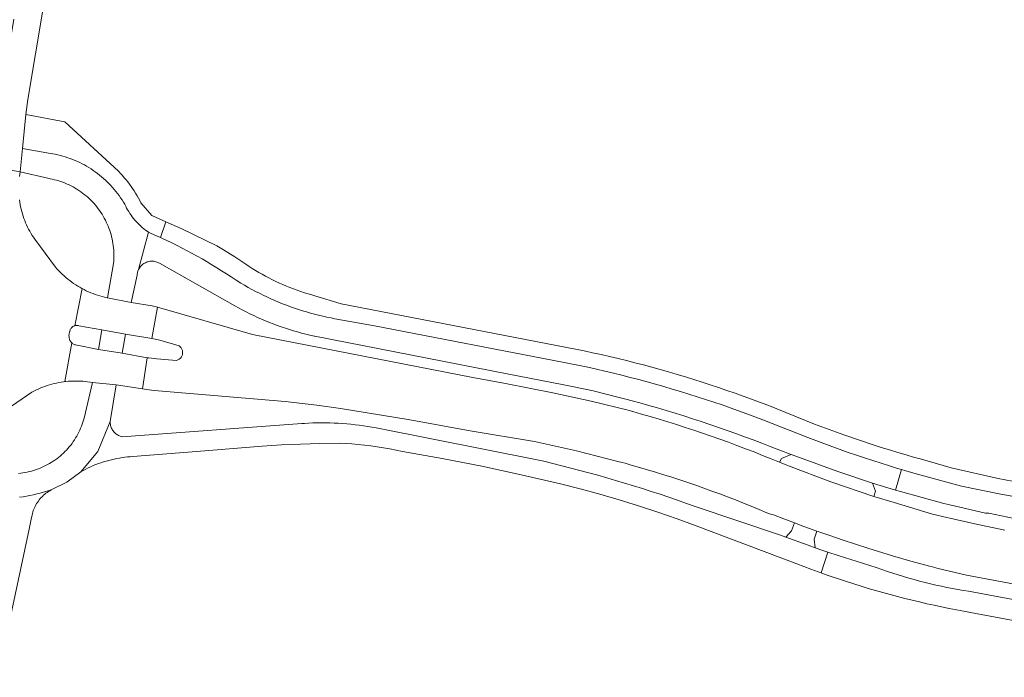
# Model space of a CAD drawing. Extents: x 146402 to 164798, y 455483 to 464134.
# Tile 265 of 575: x 157801 to 157925, y 459861 to 459943. Entities that reach past the tile are written whole.
import ezdxf

# ---------------------------------------------------------------- set-up
doc = ezdxf.new("R2010")
doc.units = 0
doc.header["$LTSCALE"] = 0.2
for name, color, linetype, lineweight in [('B-XX-VH-VERHARDING_ASFALT-GV', 252, 'CONTINUOUS', 18), ('B-XX-VH-VERHARDING_BETONSTRAATSTEEN-GV', 252, 'CONTINUOUS', 18), ('B-XX-VH-VERHARDING_TEGEL-GV', 252, 'CONTINUOUS', 18)]:
    doc.layers.add(name, color=color, linetype=linetype, lineweight=lineweight)

msp = doc.modelspace()

# ---------------------------------------------------------------- linework, layer by layer
at = {"layer": 'B-XX-VH-VERHARDING_ASFALT-GV'}
for points in [[(157800.601, 459943.438), (157800.507, 459942.88), (157798.69, 459932.358), (157797.937, 459928.394), (157797.862, 459927.93), (157797.353, 459924.969), (157801.396, 459924.263), (157801.703, 459927.196), (157802.106, 459931.445), (157802.359, 459933.33), (157805.265, 459950.609)], [(157801.299, 459923.675), (157801.344, 459923.97), (157801.396, 459924.263), (157797.353, 459924.969)], [(157798.38, 459893.475), (157802.852, 459896.541), (157803.095, 459896.67), (157803.367, 459896.805), (157803.642, 459896.933), (157803.921, 459897.054), (157804.202, 459897.167), (157804.487, 459897.273), (157804.774, 459897.371), (157805.064, 459897.462), (157805.356, 459897.545), (157805.65, 459897.62), (157805.945, 459897.687), (157806.243, 459897.747), (157806.542, 459897.799), (157806.842, 459897.843), (157807.012, 459897.863), (157807.885, 459902.741), (157807.879, 459902.746), (157807.813, 459902.815), (157807.753, 459902.889), (157807.699, 459902.968), (157807.653, 459903.052), (157807.613, 459903.139), (157807.581, 459903.229), (157807.556, 459903.321), (157807.539, 459903.415), (157807.53, 459903.51), (157807.529, 459903.606), (157807.606, 459904.112), (157807.614, 459904.172), (157807.633, 459904.255), (157807.659, 459904.336), (157807.693, 459904.414), (157807.734, 459904.489), (157807.782, 459904.56), (157807.836, 459904.625), (157807.896, 459904.686), (157807.961, 459904.74), (157808.031, 459904.788), (157808.106, 459904.83), (157808.184, 459904.864), (157808.265, 459904.89), (157808.281, 459904.894), (157809.179, 459909.564), (157809.159, 459909.574), (157808.892, 459909.723), (157808.629, 459909.879), (157808.37, 459910.041), (157808.116, 459910.211), (157807.866, 459910.387), (157807.621, 459910.569), (157807.38, 459910.758), (157807.145, 459910.953), (157806.914, 459911.154), (157806.689, 459911.361), (157806.47, 459911.574), (157806.256, 459911.793), (157806.048, 459912.017), (157805.846, 459912.246), (157803.217, 459915.789), (157803.065, 459916.01), (157802.903, 459916.26), (157802.748, 459916.514), (157802.599, 459916.772), (157802.458, 459917.034), (157802.323, 459917.3), (157802.196, 459917.569), (157802.076, 459917.842), (157801.964, 459918.118), (157801.859, 459918.396), (157801.761, 459918.678), (157801.671, 459918.962), (157801.589, 459919.248), (157801.514, 459919.536), (157801.447, 459919.826), (157801.388, 459920.118), (157801.337, 459920.411), (157801.294, 459920.706)], [(157925.096, 459879.191), (157921.346, 459879.971), (157918.196, 459880.686), (157917.829, 459880.775), (157916.01, 459881.214), (157911.201, 459882.652), (157908.632, 459883.435), (157903.252, 459885.268), (157897.939, 459887.289), (157897.7, 459887.38), (157896.793, 459887.738), (157895.73, 459888.173), (157894.664, 459888.6), (157893.595, 459889.021), (157892.523, 459889.433), (157891.449, 459889.838), (157890.372, 459890.236), (157889.291, 459890.626), (157888.208, 459891.009), (157887.123, 459891.384), (157886.035, 459891.751), (157884.944, 459892.111), (157883.851, 459892.464), (157882.756, 459892.808), (157881.658, 459893.145), (157880.558, 459893.475), (157879.455, 459893.796), (157878.35, 459894.11), (157878.341, 459894.113), (157877.94, 459894.22), (157873.151, 459895.423), (157868.32, 459896.44), (157862.38, 459897.65), (157858.26, 459898.4), (157830.58, 459903.792), (157818.633, 459907.232), (157817.945, 459903.305), (157817.956, 459903.303), (157818.956, 459903.079), (157821.371, 459902.357), (157821.441, 459902.304), (157821.508, 459902.244), (157821.569, 459902.178), (157821.625, 459902.106), (157821.673, 459902.031), (157821.715, 459901.951), (157821.749, 459901.868), (157821.777, 459901.782), (157821.796, 459901.694), (157821.807, 459901.604), (157821.81, 459901.514), (157821.806, 459901.424), (157821.793, 459901.335), (157821.773, 459901.247), (157821.745, 459901.162), (157821.709, 459901.079), (157821.666, 459901), (157821.617, 459900.925), (157821.56, 459900.854), (157821.498, 459900.789), (157821.431, 459900.73), (157821.358, 459900.677), (157821.281, 459900.63), (157821.2, 459900.591), (157821.116, 459900.559), (157821.029, 459900.534), (157818.568, 459900.721), (157817.563, 459900.839), (157817.343, 459900.879), (157816.78, 459896.949), (157817.259, 459896.876), (157818.213, 459896.757), (157834.677, 459895.38), (157838.655, 459894.9), (157841.65, 459894.47), (157850.12, 459893.1), (157857.91, 459891.7), (157866.01, 459890.34), (157871.278, 459889.183), (157876.5, 459887.83), (157877.04, 459887.68), (157877.411, 459887.595), (157878.171, 459887.383), (157879.194, 459887.09), (157880.213, 459886.79), (157881.231, 459886.483), (157882.246, 459886.167), (157883.259, 459885.844), (157884.269, 459885.513), (157885.277, 459885.175), (157886.283, 459884.829), (157887.285, 459884.476), (157888.285, 459884.115), (157889.282, 459883.746), (157890.277, 459883.37), (157891.268, 459882.987), (157892.257, 459882.596), (157893.243, 459882.198), (157894.225, 459881.792), (157895.205, 459881.379), (157895.54, 459881.26), (157896.021, 459881.11), (157897.35, 459880.599), (157898.683, 459880.098), (157899.841, 459879.672), (157901.003, 459879.253), (157901.24, 459879.168), (157901.477, 459879.084), (157903.128, 459878.507), (157904.784, 459877.944), (157907.885, 459876.936), (157911.002, 459875.979), (157913.312, 459875.306), (157915.631, 459874.662), (157916, 459874.57), (157916.548, 459874.412), (157920.303, 459873.536), (157924.089, 459872.802), (157926.515, 459872.361)], [(157801.327, 459883.323), (157801.761, 459883.391), (157802.194, 459883.467), (157802.626, 459883.55), (157803.056, 459883.642), (157803.484, 459883.741), (157803.91, 459883.848), (157804.334, 459883.963), (157804.756, 459884.086), (157805.176, 459884.216), (157805.284, 459884.251), (157807.237, 459885.247), (157809.012, 459886.529), (157811.165, 459889.083), (157812.688, 459892.834), (157813.446, 459897.458), (157810.468, 459897.748), (157809.428, 459893.265), (157809.362, 459893.027), (157809.281, 459892.766), (157809.192, 459892.507), (157809.096, 459892.251), (157808.992, 459891.997), (157808.881, 459891.747), (157808.763, 459891.5), (157808.638, 459891.256), (157808.505, 459891.017), (157808.366, 459890.781), (157808.22, 459890.55), (157808.067, 459890.323), (157807.907, 459890.1), (157807.741, 459889.882), (157807.569, 459889.67), (157807.391, 459889.462), (157807.206, 459889.259), (157807.016, 459889.063), (157806.82, 459888.871), (157806.619, 459888.686), (157806.412, 459888.506), (157806.2, 459888.333), (157805.983, 459888.166), (157805.762, 459888.005), (157805.536, 459887.851), (157805.305, 459887.703), (157805.07, 459887.562), (157804.831, 459887.429), (157804.589, 459887.302), (157804.342, 459887.182), (157804.093, 459887.07), (157803.84, 459886.965), (157803.584, 459886.867), (157803.326, 459886.777), (157803.064, 459886.694), (157802.801, 459886.62), (157802.536, 459886.553), (157802.268, 459886.493), (157801.999, 459886.442), (157801.729, 459886.398), (157801.458, 459886.362), (157801.185, 459886.335)], [(157926.145, 459870.464), (157920.555, 459871.514), (157919.896, 459871.62), (157919.203, 459871.74), (157918.512, 459871.867), (157917.823, 459872.002), (157917.135, 459872.145), (157916.448, 459872.296), (157915.764, 459872.455), (157915.081, 459872.621), (157914.4, 459872.795), (157913.721, 459872.977), (157913.045, 459873.167), (157912.37, 459873.364), (157911.698, 459873.569), (157911.028, 459873.782), (157910.361, 459874.002), (157909.648, 459874.247), (157908.938, 459874.501), (157904.171, 459876.02), (157902.873, 459876.433), (157902.021, 459873.819), (157902.53, 459873.637), (157903.427, 459873.324), (157904.327, 459873.019), (157905.229, 459872.721), (157906.134, 459872.43), (157907.041, 459872.147), (157907.951, 459871.872), (157908.863, 459871.605), (157909.777, 459871.345), (157910.693, 459871.093), (157911.611, 459870.849), (157912.532, 459870.612), (157913.454, 459870.383), (157914.378, 459870.162), (157915.304, 459869.949), (157916.232, 459869.744), (157917.162, 459869.546), (157918.093, 459869.356), (157919.025, 459869.174), (157919.96, 459869), (157920.779, 459868.854), (157964.25, 459860.69)]]:
    msp.add_lwpolyline(points, dxfattribs=at)
for points in [[(157805.204, 459926.568), (157801.703, 459927.196), (157801.396, 459924.263), (157805.053, 459923.396), (157805.152, 459923.378), (157805.427, 459923.322), (157805.7, 459923.258), (157805.972, 459923.186), (157806.241, 459923.106), (157806.508, 459923.019), (157806.772, 459922.924), (157807.034, 459922.822), (157807.292, 459922.713), (157807.547, 459922.596), (157807.799, 459922.472), (157808.048, 459922.34), (157808.292, 459922.202), (157808.532, 459922.057), (157808.768, 459921.905), (157809, 459921.746), (157809.227, 459921.581), (157809.449, 459921.409), (157809.667, 459921.232), (157809.879, 459921.048), (157810.085, 459920.858), (157810.287, 459920.662), (157810.482, 459920.461), (157810.672, 459920.254), (157810.856, 459920.041), (157811.034, 459919.824), (157811.205, 459919.602), (157811.37, 459919.375), (157811.529, 459919.143), (157811.681, 459918.907), (157811.826, 459918.666), (157811.964, 459918.422), (157812.095, 459918.174), (157812.219, 459917.922), (157812.336, 459917.666), (157812.445, 459917.408), (157812.547, 459917.146), (157812.642, 459916.882), (157812.729, 459916.615), (157812.808, 459916.346), (157812.88, 459916.074), (157812.944, 459915.801), (157813, 459915.526), (157813.048, 459915.249), (157813.089, 459914.971), (157813.121, 459914.692), (157813.145, 459914.413), (157813.162, 459914.132), (157813.17, 459913.852), (157813.171, 459913.571), (157813.163, 459913.29), (157813.148, 459913.01), (157813.124, 459912.73), (157812.349, 459908.411), (157815.33, 459907.834), (157816.092, 459911.261), (157816.093, 459911.273), (157816.105, 459911.394), (157816.126, 459911.515), (157816.154, 459911.634), (157816.19, 459911.751), (157816.234, 459911.865), (157816.27, 459911.944), (157817.497, 459916.666), (157817.355, 459916.765), (157817.143, 459916.921), (157816.937, 459917.083), (157816.735, 459917.251), (157816.538, 459917.425), (157816.348, 459917.605), (157816.162, 459917.791), (157815.983, 459917.983), (157815.809, 459918.179), (157815.641, 459918.381), (157815.48, 459918.588), (157815.325, 459918.8), (157815.176, 459919.016), (157815.034, 459919.237), (157814.899, 459919.462), (157814.771, 459919.692), (157814.65, 459919.924), (157814.536, 459920.161), (157814.368, 459920.44), (157814.193, 459920.716), (157814.012, 459920.986), (157813.824, 459921.253), (157813.629, 459921.514), (157813.428, 459921.771), (157813.221, 459922.023), (157813.008, 459922.269), (157812.789, 459922.51), (157812.564, 459922.746), (157812.333, 459922.977), (157812.097, 459923.201), (157811.855, 459923.42), (157811.608, 459923.632), (157811.355, 459923.839), (157811.098, 459924.039), (157810.836, 459924.233), (157810.569, 459924.42), (157810.298, 459924.601), (157810.022, 459924.775), (157809.742, 459924.942), (157809.459, 459925.103), (157809.171, 459925.256), (157808.88, 459925.402), (157808.585, 459925.541), (157808.287, 459925.673), (157807.985, 459925.797), (157807.681, 459925.914), (157807.374, 459926.024), (157807.064, 459926.126), (157806.752, 459926.22), (157806.438, 459926.306), (157806.122, 459926.385), (157805.804, 459926.456), (157805.484, 459926.519)], [(157817.87, 459916.505), (157817.497, 459916.666), (157816.27, 459911.944), (157816.285, 459911.976), (157816.343, 459912.083), (157816.408, 459912.187), (157816.479, 459912.286), (157816.558, 459912.38), (157816.641, 459912.468), (157816.731, 459912.552), (157816.826, 459912.629), (157816.926, 459912.699), (157817.03, 459912.763), (157817.138, 459912.82), (157817.249, 459912.87), (157817.364, 459912.913), (157817.481, 459912.948), (157817.6, 459912.975), (157817.721, 459912.994), (157817.842, 459913.006), (157817.965, 459913.009), (157818.087, 459913.004), (157818.208, 459912.992), (157818.329, 459912.971), (157818.448, 459912.943), (157818.564, 459912.907), (157818.679, 459912.863), (157818.79, 459912.812), (157818.897, 459912.754), (157828.368, 459907.387), (157828.835, 459907.128), (157829.306, 459906.876), (157829.781, 459906.631), (157830.259, 459906.393), (157830.741, 459906.163), (157831.227, 459905.94), (157831.715, 459905.723), (157832.207, 459905.515), (157832.702, 459905.313), (157833.2, 459905.12), (157833.7, 459904.933), (157834.204, 459904.754), (157834.71, 459904.583), (157835.218, 459904.419), (157835.729, 459904.263), (157836.242, 459904.115), (157836.758, 459903.974), (157837.275, 459903.841), (157837.794, 459903.716), (157838.315, 459903.598), (157838.396, 459903.581), (157862.59, 459898.84), (157869.719, 459897.483), (157873.203, 459896.738), (157876.661, 459895.88), (157877.477, 459895.666), (157878.292, 459895.448), (157879.251, 459895.185), (157880.36, 459894.874), (157881.467, 459894.554), (157882.572, 459894.228), (157883.674, 459893.893), (157884.774, 459893.551), (157885.871, 459893.201), (157886.966, 459892.844), (157888.059, 459892.479), (157889.149, 459892.106), (157890.236, 459891.726), (157891.321, 459891.338), (157892.403, 459890.943), (157893.482, 459890.54), (157894.559, 459890.13), (157895.632, 459889.712), (157896.703, 459889.287), (157898.265, 459888.701), (157899.782, 459888.145), (157904.114, 459886.554), (157908.493, 459885.097), (157911.377, 459884.241), (157912.111, 459886.825), (157911.637, 459886.964), (157910.598, 459887.278), (157909.56, 459887.601), (157908.525, 459887.93), (157907.493, 459888.267), (157906.463, 459888.612), (157905.436, 459888.965), (157904.411, 459889.325), (157903.389, 459889.692), (157902.37, 459890.067), (157901.354, 459890.45), (157900.34, 459890.84), (157894.717, 459893.052), (157893.694, 459893.443), (157892.669, 459893.827), (157891.641, 459894.203), (157890.61, 459894.571), (157889.577, 459894.932), (157888.541, 459895.286), (157887.502, 459895.631), (157886.461, 459895.97), (157885.417, 459896.3), (157884.371, 459896.623), (157883.323, 459896.938), (157882.272, 459897.246), (157881.22, 459897.546), (157880.165, 459897.838), (157879.107, 459898.123), (157878.048, 459898.4), (157876.987, 459898.669), (157875.924, 459898.93), (157874.859, 459899.184), (157873.792, 459899.429), (157872.724, 459899.667), (157871.654, 459899.898), (157870.582, 459900.12), (157869.728, 459900.291), (157845.925, 459904.89), (157840.918, 459905.777), (157840.449, 459905.867), (157839.929, 459905.975), (157839.411, 459906.09), (157838.895, 459906.213), (157838.381, 459906.344), (157837.869, 459906.482), (157837.359, 459906.629), (157836.851, 459906.783), (157836.345, 459906.944), (157835.843, 459907.113), (157835.342, 459907.29), (157834.845, 459907.475), (157834.35, 459907.666), (157833.858, 459907.866), (157833.37, 459908.072), (157832.884, 459908.286), (157832.402, 459908.507), (157831.923, 459908.736), (157831.448, 459908.972), (157830.976, 459909.214), (157830.508, 459909.464), (157830.044, 459909.721), (157829.583, 459909.985), (157829.127, 459910.256), (157828.513, 459910.635), (157827.907, 459911.026), (157827.31, 459911.42), (157826.708, 459911.808), (157826.102, 459912.189), (157825.492, 459912.563), (157824.878, 459912.93), (157824.26, 459913.29), (157823.637, 459913.644), (157823.011, 459913.99), (157822.381, 459914.33), (157821.747, 459914.662), (157821.11, 459914.987), (157820.469, 459915.305), (157819.824, 459915.616), (157819.176, 459915.92), (157819.01, 459915.996), (157818.525, 459916.216)], [(157809.43, 459909.432), (157809.179, 459909.564), (157808.281, 459904.894), (157808.348, 459904.909), (157808.432, 459904.92), (157808.517, 459904.923), (157808.602, 459904.918), (157808.686, 459904.906), (157808.769, 459904.885), (157811.672, 459904.365), (157814.609, 459903.851), (157817.945, 459903.305), (157818.633, 459907.232), (157817.99, 459907.417), (157815.33, 459907.834), (157812.349, 459908.411), (157812.306, 459908.42), (157812.008, 459908.487), (157811.711, 459908.562), (157811.417, 459908.644), (157811.125, 459908.734), (157810.835, 459908.832), (157810.548, 459908.937), (157810.264, 459909.05), (157809.983, 459909.17), (157809.705, 459909.297)], [(157814.609, 459903.851), (157811.672, 459904.365), (157811.24, 459901.908), (157814.207, 459901.445)], [(157807.951, 459902.683), (157807.885, 459902.741), (157807.012, 459897.863), (157807.144, 459897.879), (157807.446, 459897.907), (157807.749, 459897.927), (157808.052, 459897.939), (157808.355, 459897.943), (157808.659, 459897.939), (157808.962, 459897.927), (157809.265, 459897.907), (157809.567, 459897.879), (157809.869, 459897.843), (157810.169, 459897.8), (157810.468, 459897.748), (157813.446, 459897.458), (157816.78, 459896.949), (157817.343, 459900.879), (157814.207, 459901.445), (157811.24, 459901.908), (157808.344, 459902.475), (157808.282, 459902.495), (157808.194, 459902.532), (157808.109, 459902.575), (157808.028, 459902.626)], [(157812.693, 459892.709), (157812.688, 459892.834), (157811.165, 459889.083), (157809.012, 459886.529), (157809.046, 459886.548), (157809.345, 459886.714), (157809.648, 459886.872), (157809.955, 459887.024), (157810.266, 459887.168), (157810.579, 459887.305), (157810.896, 459887.435), (157811.216, 459887.557), (157811.538, 459887.672), (157811.863, 459887.779), (157812.19, 459887.878), (157812.52, 459887.97), (157812.852, 459888.054), (157813.186, 459888.131), (157813.521, 459888.199), (157813.858, 459888.26), (157814.196, 459888.312), (157814.535, 459888.357), (157814.875, 459888.394), (157815.216, 459888.423), (157815.558, 459888.444), (157823.532, 459889.087), (157831.8, 459889.771), (157834.216, 459889.907), (157836.633, 459890.014), (157839.051, 459890.091), (157841.47, 459890.138), (157842.272, 459890.097), (157843.073, 459890.042), (157843.872, 459889.973), (157844.671, 459889.889), (157845.467, 459889.792), (157846.262, 459889.681), (157847.055, 459889.556), (157847.846, 459889.417), (157848.634, 459889.264), (157849.419, 459889.097), (157854.413, 459888.205), (157859.391, 459887.227), (157864.351, 459886.164), (157869.292, 459885.016), (157871.76, 459884.383), (157874.216, 459883.709), (157876.662, 459882.993), (157879.095, 459882.237), (157881.514, 459881.44), (157883.92, 459880.603), (157886.312, 459879.725), (157898.968, 459874.965), (157899.854, 459874.622), (157900.743, 459874.286), (157901.635, 459873.958), (157902.021, 459873.819), (157902.873, 459876.433), (157902.13, 459876.67), (157901.292, 459876.974), (157900.382, 459877.304), (157897.603, 459878.312), (157896.92, 459878.56), (157886.2, 459882.163), (157885.1, 459882.558), (157883.998, 459882.946), (157882.893, 459883.326), (157881.785, 459883.699), (157880.675, 459884.064), (157879.562, 459884.422), (157878.447, 459884.772), (157877.33, 459885.114), (157876.21, 459885.448), (157875.088, 459885.775), (157873.964, 459886.095), (157872.837, 459886.406), (157871.709, 459886.71), (157870.578, 459887.006), (157869.446, 459887.294), (157868.311, 459887.575), (157867.175, 459887.848), (157866.576, 459887.988), (157846.105, 459892.048), (157845.582, 459892.145), (157845.057, 459892.234), (157844.532, 459892.315), (157844.005, 459892.388), (157843.477, 459892.453), (157842.948, 459892.51), (157842.418, 459892.56), (157841.888, 459892.601), (157841.357, 459892.634), (157840.826, 459892.659), (157840.294, 459892.677), (157839.762, 459892.686), (157839.23, 459892.688), (157838.698, 459892.681), (157838.166, 459892.666), (157837.635, 459892.644), (157837.104, 459892.613), (157836.79, 459892.591), (157814.19, 459890.944), (157814.091, 459890.97), (157813.972, 459891.009), (157813.856, 459891.056), (157813.743, 459891.11), (157813.634, 459891.171), (157813.529, 459891.238), (157813.429, 459891.313), (157813.333, 459891.394), (157813.243, 459891.48), (157813.159, 459891.572), (157813.08, 459891.67), (157813.009, 459891.772), (157812.943, 459891.878), (157812.885, 459891.989), (157812.834, 459892.103), (157812.79, 459892.22), (157812.754, 459892.34), (157812.726, 459892.462), (157812.705, 459892.585)], [(157912.679, 459886.657), (157912.111, 459886.825), (157911.377, 459884.241), (157912.008, 459884.054), (157917.448, 459882.531), (157918.205, 459882.358), (157922.667, 459881.339), (157923.101, 459881.315), (157926.279, 459880.661), (157938.706, 459878.433), (157945.987, 459877.049), (157950.772, 459876.193), (157956.51, 459875.06), (157985.951, 459870.05), (157988.102, 459872.089), (157953.874, 459878.35), (157936.125, 459881.607), (157924.404, 459883.748), (157919.673, 459884.743), (157913.668, 459886.374)]]:
    msp.add_lwpolyline(points, close=True, dxfattribs=at)
at = {"layer": 'B-XX-VH-VERHARDING_BETONSTRAATSTEEN-GV'}
for points in [[(157808.602, 459904.918), (157808.517, 459904.923), (157808.432, 459904.92), (157808.348, 459904.909), (157808.281, 459904.894), (157808.265, 459904.89), (157808.184, 459904.864), (157808.106, 459904.83), (157808.031, 459904.788), (157807.961, 459904.74), (157807.896, 459904.686), (157807.836, 459904.625), (157807.782, 459904.56), (157807.734, 459904.489), (157807.693, 459904.414), (157807.659, 459904.336), (157807.633, 459904.255), (157807.614, 459904.172), (157807.606, 459904.112), (157807.529, 459903.606), (157807.53, 459903.51), (157807.539, 459903.415), (157807.556, 459903.321), (157807.581, 459903.229), (157807.613, 459903.139), (157807.653, 459903.052), (157807.699, 459902.968), (157807.753, 459902.889), (157807.813, 459902.815), (157807.879, 459902.746), (157807.885, 459902.741), (157807.951, 459902.683), (157808.028, 459902.626), (157808.109, 459902.575), (157808.194, 459902.532), (157808.282, 459902.495), (157808.344, 459902.475), (157811.24, 459901.908), (157811.672, 459904.365), (157808.769, 459904.885), (157808.686, 459904.906)], [(157817.945, 459903.305), (157814.609, 459903.851), (157814.207, 459901.445), (157817.343, 459900.879), (157817.563, 459900.839), (157818.568, 459900.721), (157821.029, 459900.534), (157821.116, 459900.559), (157821.2, 459900.591), (157821.281, 459900.63), (157821.358, 459900.677), (157821.431, 459900.73), (157821.498, 459900.789), (157821.56, 459900.854), (157821.617, 459900.925), (157821.666, 459901), (157821.709, 459901.079), (157821.745, 459901.162), (157821.773, 459901.247), (157821.793, 459901.335), (157821.806, 459901.424), (157821.81, 459901.514), (157821.807, 459901.604), (157821.796, 459901.694), (157821.777, 459901.782), (157821.749, 459901.868), (157821.715, 459901.951), (157821.673, 459902.031), (157821.625, 459902.106), (157821.569, 459902.178), (157821.508, 459902.244), (157821.441, 459902.304), (157821.371, 459902.357), (157818.956, 459903.079), (157817.956, 459903.303)], [(157899.782, 459888.145), (157898.265, 459888.701), (157897.024, 459888.186), (157896.793, 459887.738), (157897.7, 459887.38), (157897.939, 459887.289), (157903.252, 459885.268), (157908.632, 459883.435), (157908.847, 459884.11), (157908.493, 459885.097), (157904.114, 459886.554)], [(157899.841, 459879.672), (157898.683, 459880.098), (157898.307, 459879.094), (157897.603, 459878.312), (157900.382, 459877.304), (157901.292, 459876.974), (157901.16, 459878.054), (157901.477, 459879.084), (157901.24, 459879.168), (157901.003, 459879.253)]]:
    msp.add_lwpolyline(points, close=True, dxfattribs=at)
msp.add_lwpolyline([(157799.698, 459865.954), (157802.52, 459879.307), (157802.83, 459880.772), (157802.848, 459880.89), (157802.887, 459881.082), (157802.933, 459881.271), (157802.986, 459881.459), (157803.048, 459881.644), (157803.117, 459881.827), (157803.193, 459882.007), (157803.277, 459882.183), (157803.367, 459882.356), (157803.465, 459882.525), (157803.57, 459882.69), (157803.681, 459882.85), (157803.799, 459883.006), (157803.923, 459883.156), (157804.053, 459883.302), (157804.189, 459883.442), (157804.33, 459883.576), (157804.477, 459883.705), (157804.629, 459883.827), (157804.786, 459883.943), (157804.948, 459884.052), (157805.114, 459884.155), (157805.284, 459884.251), (157805.176, 459884.216), (157804.756, 459884.086), (157804.334, 459883.963), (157803.91, 459883.848), (157803.484, 459883.741), (157803.056, 459883.642), (157802.626, 459883.55), (157802.194, 459883.467), (157801.761, 459883.391), (157801.327, 459883.323)], dxfattribs=at)
at = {"layer": 'B-XX-VH-VERHARDING_TEGEL-GV'}
msp.add_lwpolyline([(157806.992, 459930.522), (157802.106, 459931.445), (157801.703, 459927.196), (157805.204, 459926.568), (157805.484, 459926.519), (157805.804, 459926.456), (157806.122, 459926.385), (157806.438, 459926.306), (157806.752, 459926.22), (157807.064, 459926.126), (157807.374, 459926.024), (157807.681, 459925.914), (157807.985, 459925.797), (157808.287, 459925.673), (157808.585, 459925.541), (157808.88, 459925.402), (157809.171, 459925.256), (157809.459, 459925.103), (157809.742, 459924.942), (157810.022, 459924.775), (157810.298, 459924.601), (157810.569, 459924.42), (157810.836, 459924.233), (157811.098, 459924.039), (157811.355, 459923.839), (157811.608, 459923.632), (157811.855, 459923.42), (157812.097, 459923.201), (157812.333, 459922.977), (157812.564, 459922.746), (157812.789, 459922.51), (157813.008, 459922.269), (157813.221, 459922.023), (157813.428, 459921.771), (157813.629, 459921.514), (157813.824, 459921.253), (157814.012, 459920.986), (157814.193, 459920.716), (157814.368, 459920.44), (157814.536, 459920.161), (157814.65, 459919.924), (157814.771, 459919.692), (157814.899, 459919.462), (157815.034, 459919.237), (157815.176, 459919.016), (157815.325, 459918.8), (157815.48, 459918.588), (157815.641, 459918.381), (157815.809, 459918.179), (157815.983, 459917.983), (157816.162, 459917.791), (157816.348, 459917.605), (157816.538, 459917.425), (157816.735, 459917.251), (157816.937, 459917.083), (157817.143, 459916.921), (157817.355, 459916.765), (157817.497, 459916.666), (157817.87, 459916.505), (157818.525, 459916.216), (157819.01, 459915.996), (157819.683, 459917.966), (157817.935, 459918.74), (157816.564, 459920.329), (157816.409, 459920.639), (157816.246, 459920.945), (157816.077, 459921.247), (157815.9, 459921.545), (157815.717, 459921.839), (157815.527, 459922.129), (157815.33, 459922.414), (157815.127, 459922.695), (157814.918, 459922.971), (157814.702, 459923.242), (157814.48, 459923.508), (157814.252, 459923.769), (157814.017, 459924.024), (157813.777, 459924.274), (157813.735, 459924.317)], close=True, dxfattribs=at)
msp.add_lwpolyline([(157926.919, 459885.174), (157924.277, 459885.687), (157918.346, 459887.042), (157914.325, 459888.183), (157913.746, 459888.347), (157912.703, 459888.649), (157911.662, 459888.959), (157910.623, 459889.276), (157909.587, 459889.601), (157908.553, 459889.934), (157904.864, 459891.189), (157901.209, 459892.539), (157895.32, 459894.89), (157894.297, 459895.281), (157893.27, 459895.664), (157892.242, 459896.04), (157891.21, 459896.409), (157890.176, 459896.77), (157889.139, 459897.123), (157888.099, 459897.469), (157887.057, 459897.807), (157886.013, 459898.137), (157884.966, 459898.46), (157883.917, 459898.775), (157882.865, 459899.083), (157881.812, 459899.383), (157880.756, 459899.675), (157879.698, 459899.959), (157878.638, 459900.236), (157877.576, 459900.505), (157876.512, 459900.766), (157875.446, 459901.02), (157874.379, 459901.265), (157873.309, 459901.503), (157872.238, 459901.733), (157871.165, 459901.955), (157870.09, 459902.17), (157841.73, 459907.64), (157838.432, 459908.648), (157838.035, 459908.759), (157837.571, 459908.896), (157837.11, 459909.041), (157836.651, 459909.193), (157836.195, 459909.353), (157835.741, 459909.52), (157835.291, 459909.695), (157834.843, 459909.877), (157834.398, 459910.067), (157833.957, 459910.264), (157833.519, 459910.468), (157833.084, 459910.68), (157832.653, 459910.898), (157832.226, 459911.124), (157831.802, 459911.357), (157831.382, 459911.597), (157830.967, 459911.843), (157830.555, 459912.097), (157830.147, 459912.35), (157829.752, 459912.622), (157828.367, 459913.547), (157826.958, 459914.435), (157826.533, 459914.69), (157826.106, 459914.94), (157824.619, 459915.662), (157821.692, 459917.076), (157819.683, 459917.966), (157819.01, 459915.996), (157819.176, 459915.92), (157819.824, 459915.616), (157820.469, 459915.305), (157821.11, 459914.987), (157821.747, 459914.662), (157822.381, 459914.33), (157823.011, 459913.99), (157823.637, 459913.644), (157824.26, 459913.29), (157824.878, 459912.93), (157825.492, 459912.563), (157826.102, 459912.189), (157826.708, 459911.808), (157827.31, 459911.42), (157827.907, 459911.026), (157828.513, 459910.635), (157829.127, 459910.256), (157829.583, 459909.985), (157830.044, 459909.721), (157830.508, 459909.464), (157830.976, 459909.214), (157831.448, 459908.972), (157831.923, 459908.736), (157832.402, 459908.507), (157832.884, 459908.286), (157833.37, 459908.072), (157833.858, 459907.866), (157834.35, 459907.666), (157834.845, 459907.475), (157835.342, 459907.29), (157835.843, 459907.113), (157836.345, 459906.944), (157836.851, 459906.783), (157837.359, 459906.629), (157837.869, 459906.482), (157838.381, 459906.344), (157838.895, 459906.213), (157839.411, 459906.09), (157839.929, 459905.975), (157840.449, 459905.867), (157840.918, 459905.777), (157845.925, 459904.89), (157869.728, 459900.291), (157870.582, 459900.12), (157871.654, 459899.898), (157872.724, 459899.667), (157873.792, 459899.429), (157874.859, 459899.184), (157875.924, 459898.93), (157876.987, 459898.669), (157878.048, 459898.4), (157879.107, 459898.123), (157880.165, 459897.838), (157881.22, 459897.546), (157882.272, 459897.246), (157883.323, 459896.938), (157884.371, 459896.623), (157885.417, 459896.3), (157886.461, 459895.97), (157887.502, 459895.631), (157888.541, 459895.286), (157889.577, 459894.932), (157890.61, 459894.571), (157891.641, 459894.203), (157892.669, 459893.827), (157893.694, 459893.443), (157894.717, 459893.052), (157900.34, 459890.84), (157901.354, 459890.45), (157902.37, 459890.067), (157903.389, 459889.692), (157904.411, 459889.325), (157905.436, 459888.965), (157906.463, 459888.612), (157907.493, 459888.267), (157908.525, 459887.93), (157909.56, 459887.601), (157910.598, 459887.278), (157911.637, 459886.964), (157912.111, 459886.825), (157912.679, 459886.657), (157913.668, 459886.374), (157919.673, 459884.743), (157924.404, 459883.748), (157936.125, 459881.607)], dxfattribs=at)

doc.saveas('drawing.dxf')
